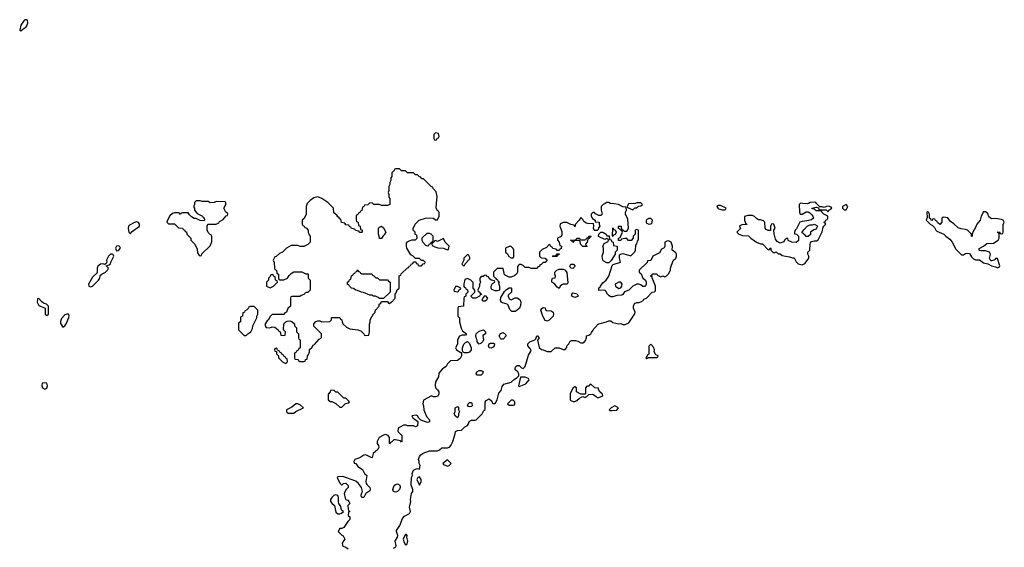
# Model space of a CAD drawing. Header units: inches. Extents: x 2701323 to 2964515, y 494916 to 722124.
# Tile 435 of 656: x 2847758 to 2857638, y 596550 to 601842. Entities that reach past the tile are written whole.
import ezdxf

# ---------------------------------------------------------------- set-up
doc = ezdxf.new("R2010")
doc.units = ezdxf.units.IN
doc.header["$MEASUREMENT"] = 0
for name, color, linetype in [('C8549', 7, 'Continuous'), ('C8559', 7, 'Continuous'), ('C8640', 7, 'Continuous'), ('C8650', 7, 'Continuous')]:
    doc.layers.add(name, color=color, linetype=linetype)

msp = doc.modelspace()

# ---------------------------------------------------------------- linework, layer by layer
at = {"layer": 'C8549', "color": 2, "elevation": 2}
for points in [[(2849512.3, 600000), (2849511.6, 599988.4), (2849502, 599970), (2849511.3, 599951.3), (2849512, 599930), (2849539.6, 599899.6), (2849594, 599870), (2849598, 599858), (2849610, 599854), (2849614, 599830), (2849610, 599826), (2849570, 599828), (2849527.3, 599847.3), (2849508.7, 599848.7), (2849483.1, 599863.1), (2849463.1, 599883.1), (2849450, 599906), (2849390, 599906), (2849378, 599902), (2849370, 599888), (2849362, 599902), (2849350, 599906), (2849310, 599906), (2849290, 599898), (2849265.4, 599874.6), (2849242, 599830), (2849234, 599810), (2849250, 599794), (2849310, 599794), (2849350, 599754), (2849391.6, 599751.6), (2849398, 599738), (2849412.7, 599732.7), (2849418, 599718), (2849432.7, 599712.7), (2849434, 599690), (2849474, 599650), (2849474, 599630), (2849514, 599590), (2849539.6, 599539.6), (2849543.6, 599503.6), (2849558, 599478), (2849570, 599474), (2849582, 599478), (2849587.3, 599492.7), (2849670, 599574), (2849687.3, 599612.7), (2849687.3, 599667.3), (2849682, 599682), (2849670, 599686), (2849648.9, 599708.9), (2849638, 599730), (2849638, 599770), (2849647.3, 599792.7), (2849730, 599792), (2849755.3, 599804.7), (2849763.1, 599816.9), (2849800.4, 599839.6), (2849830, 599874), (2849842, 599878), (2849846, 599890), (2849842, 599902), (2849826, 599910), (2849808, 599950), (2849826, 599990), (2849826, 600000)], [(2850000, 598902.7), (2849998, 598902), (2849994, 598870), (2849978, 598862), (2849974, 598850), (2849974, 598810), (2849958, 598802), (2849954, 598790), (2849954, 598730), (2850000, 598684)]]:
    msp.add_lwpolyline(points, dxfattribs=at)
for points in [[(2848930, 599814), (2848910, 599809.2), (2848858.8, 599781.2), (2848851, 599770), (2848846.4, 599746.4), (2848852, 599712), (2848870, 599694), (2848878, 599710), (2848959, 599770), (2848961.2, 599790), (2848950, 599808.7)], [(2848752.7, 599572.7), (2848728, 599572), (2848718, 599550), (2848724.7, 599530), (2848730, 599524.7), (2848750, 599526), (2848768.7, 599550), (2848763.1, 599563.1)], [(2848670, 599489.2), (2848648.7, 599471.3), (2848630.7, 599430), (2848631.6, 599408.4), (2848624.7, 599395.3), (2848612.7, 599387.3), (2848593.2, 599393.2), (2848570, 599389), (2848541, 599370), (2848536, 599350), (2848536, 599304), (2848490, 599259), (2848448, 599190), (2848450.9, 599170.9), (2848470, 599161), (2848490, 599170.8), (2848549.2, 599230), (2848561.2, 599250), (2848564.7, 599275.3), (2848586, 599294), (2848618, 599310), (2848638, 599330), (2848648, 599350), (2848627.3, 599372.7), (2848656.4, 599383.6), (2848670, 599394), (2848673.2, 599410), (2848701.2, 599470), (2848699.3, 599479.3), (2848690, 599488.7)], [(2847950, 599046), (2847938, 599042), (2847934, 599010), (2847950, 598974), (2848014, 598950), (2848014, 598890), (2848030, 598874), (2848046, 598890), (2848046, 598970), (2848026, 598990), (2847998, 598998), (2847975.3, 599015.3)], [(2848230, 598888.7), (2848210, 598882), (2848176, 598844), (2848166, 598814), (2848166.8, 598793.2), (2848190, 598758), (2848210, 598771), (2848225.2, 598790), (2848250, 598854), (2848253.6, 598873.6), (2848248, 598888)], [(2848010, 598201.2), (2847984.5, 598195.5), (2847978.8, 598170), (2847988, 598148), (2848010, 598136), (2848030, 598146), (2848036, 598170), (2848030, 598195.3)]]:
    msp.add_lwpolyline(points, close=True, dxfattribs=at)
at = {"layer": 'C8559', "color": 2, "elevation": 2}
for points in [[(2850643.9, 600000), (2850642, 599998), (2850632, 599970), (2850632, 599890), (2850612.7, 599847.3), (2850594, 599830), (2850594, 599790), (2850598, 599778), (2850612.7, 599772.7), (2850618, 599758), (2850632.7, 599752.7), (2850654, 599730), (2850654, 599710), (2850663.6, 599683.6), (2850674, 599670), (2850674, 599610), (2850650, 599586), (2850610, 599566), (2850572.7, 599567.3), (2850550, 599578), (2850483.6, 599576.4), (2850434, 599550), (2850394, 599510), (2850363.6, 599496.4), (2850330, 599466), (2850318, 599462), (2850302, 599430), (2850312.7, 599407.3), (2850314, 599350), (2850318, 599338), (2850334, 599330), (2850338, 599298), (2850354, 599290), (2850354, 599250), (2850358, 599238), (2850370, 599234), (2850410, 599234), (2850446, 599250), (2850463.1, 599276.9), (2850483.1, 599296.9), (2850510, 599314), (2850590, 599312), (2850630, 599294), (2850650, 599294), (2850654, 599290), (2850654, 599250), (2850674, 599230), (2850674, 599130), (2850650, 599106), (2850630, 599106), (2850610, 599086), (2850583.6, 599076.4), (2850570, 599066), (2850490, 599066), (2850478, 599062), (2850474, 599050), (2850474, 598970), (2850450, 598946), (2850434, 598910), (2850418, 598902), (2850410, 598886), (2850290, 598886), (2850270, 598866), (2850251.3, 598828.7), (2850239.6, 598820.4), (2850222, 598790), (2850222, 598770), (2850230, 598754), (2850267.3, 598752.7), (2850290, 598762), (2850319.6, 598759.6), (2850352.7, 598732.7), (2850358, 598718), (2850372.7, 598712.7), (2850378, 598678), (2850410, 598674), (2850422, 598678), (2850426, 598710), (2850406, 598730), (2850408.4, 598791.6), (2850427.3, 598812.7), (2850440.4, 598819.6), (2850470, 598822), (2850490, 598814), (2850514, 598790), (2850514, 598770), (2850534, 598750), (2850534, 598710), (2850554, 598690), (2850554, 598650), (2850558, 598638), (2850574, 598630), (2850574, 598550), (2850558, 598542), (2850552.7, 598527.3), (2850538, 598522), (2850532.7, 598507.3), (2850518, 598502), (2850514, 598490), (2850514, 598450), (2850518, 598438), (2850552.7, 598432.7), (2850558, 598418), (2850570, 598414), (2850610, 598414), (2850622, 598418), (2850627.3, 598432.7), (2850642, 598438), (2850646, 598470), (2850656.4, 598483.6), (2850666, 598510), (2850667.3, 598532.7), (2850690, 598554), (2850702, 598578), (2850714.6, 598585.4), (2850763.1, 598636.9), (2850786, 598650), (2850786, 598690), (2850708.4, 598768.4), (2850708.4, 598791.6), (2850730, 598814), (2850750, 598822), (2850770, 598822), (2850790, 598812), (2850870, 598814), (2850886, 598830), (2850886, 598850), (2850890, 598854), (2850970, 598854), (2850978, 598838), (2850991.6, 598831.6), (2850992.7, 598812.7), (2851002, 598790), (2851036.9, 598756.9), (2851070, 598742), (2851151.1, 598731.1), (2851179.6, 598719.6), (2851212.7, 598692.7), (2851218, 598678), (2851230, 598674), (2851262, 598678), (2851267.3, 598712.7), (2851268.4, 598788.4), (2851275.3, 598810), (2851275.3, 598830), (2851308.4, 598891.6), (2851326, 598910), (2851327.3, 598932.7), (2851342, 598938), (2851347.3, 598952.7), (2851366, 598970), (2851366, 598990), (2851382, 598998), (2851390, 599014), (2851450, 599014), (2851458, 598998), (2851470, 598994), (2851487.3, 599012.7), (2851502, 599018), (2851507.3, 599032.7), (2851526, 599050), (2851526, 599090), (2851536.4, 599103.6), (2851547.3, 599132.7), (2851566, 599150), (2851567.3, 599272.7), (2851582, 599278), (2851587.3, 599292.7), (2851650, 599354), (2851662, 599358), (2851666, 599370), (2851682, 599378), (2851686, 599390), (2851702, 599398), (2851710, 599414), (2851732.7, 599412.7), (2851738, 599398), (2851752.7, 599392.7), (2851758, 599378), (2851770, 599374), (2851790, 599374), (2851807.3, 599392.7), (2851822, 599398), (2851826, 599410), (2851810, 599426), (2851790, 599426), (2851770, 599446), (2851730, 599446), (2851706, 599470), (2851684, 599484), (2851642, 599550), (2851638, 599570), (2851640.4, 599599.6), (2851650, 599614), (2851660.4, 599619.6), (2851692.7, 599632.7), (2851730, 599634), (2851746, 599650), (2851742, 599682), (2851727.3, 599687.3), (2851726, 599710), (2851706, 599730), (2851707.3, 599747.3), (2851728, 599790), (2851768, 599830), (2851829.5, 599850.5), (2851870, 599854.8), (2851911, 599851), (2851930, 599834), (2851950, 599834), (2851968, 599870), (2851967.3, 599907.3), (2851962, 599922), (2851950, 599926), (2851936.4, 599956.4), (2851941.1, 600000)], [(2851264, 600000), (2851250, 599986), (2851218, 599982), (2851212.7, 599967.3), (2851198, 599962), (2851192.7, 599927.3), (2851178, 599922), (2851172.7, 599907.3), (2851158, 599902), (2851152.7, 599887.3), (2851138, 599882), (2851134, 599870), (2851134, 599830), (2851138, 599818), (2851154, 599810), (2851158, 599778), (2851174, 599770), (2851178, 599738), (2851194, 599730), (2851194, 599710), (2851190, 599706), (2851170, 599706), (2851162, 599722), (2851127.3, 599727.3), (2851122, 599742), (2851087.3, 599747.3), (2851082, 599762), (2851067.3, 599767.3), (2851062, 599782), (2851030, 599786), (2851022, 599802), (2850987.3, 599807.3), (2850982, 599842), (2850970, 599846), (2850962, 599862), (2850950, 599866), (2850940.4, 599880.4), (2850910, 599906), (2850908, 599950), (2850858.6, 600000)], [(2853634, 600000), (2853614, 599990), (2853592.7, 599967.3), (2853591.3, 599930), (2853602, 599890), (2853590, 599878), (2853570, 599878), (2853536.4, 599896.4), (2853527.3, 599907.3), (2853510, 599908), (2853492, 599890), (2853492, 599870), (2853506.4, 599846.4), (2853531.3, 599831.3), (2853534, 599814), (2853574, 599810), (2853572, 599790), (2853578, 599770), (2853566, 599754), (2853562, 599738), (2853552, 599728), (2853530, 599728), (2853520.2, 599740.2), (2853515.3, 599750), (2853519, 599770), (2853516.4, 599796.4), (2853470, 599795.3), (2853442, 599802), (2853419, 599819), (2853410, 599838), (2853390, 599858), (2853372, 599830), (2853334, 599790), (2853330, 599766), (2853322, 599782), (2853288.4, 599788.4), (2853247.3, 599807.3), (2853210, 599808), (2853190, 599798), (2853182, 599790), (2853178, 599770), (2853196.9, 599716.9), (2853196.9, 599683.1), (2853190, 599666), (2853154, 599650), (2853154, 599630), (2853171.6, 599611.6), (2853178, 599578), (2853194, 599570), (2853190, 599546), (2853178, 599542), (2853170, 599526), (2853150, 599526), (2853142, 599542), (2853108.4, 599548.4), (2853102, 599562), (2853087.3, 599567.3), (2853082, 599582), (2853070, 599586), (2853043.6, 599556.4), (2853002, 599538), (2852974, 599510), (2852974, 599470), (2852990, 599454), (2853031.6, 599451.6), (2853052, 599432), (2853030, 599406), (2853010, 599406), (2852990, 599386), (2852978, 599382), (2852972.7, 599367.3), (2852958, 599362), (2852950, 599348), (2852890, 599346), (2852870, 599358), (2852830, 599358), (2852810, 599378), (2852790, 599386), (2852770, 599386), (2852752.7, 599367.3), (2852752, 599310), (2852742, 599290), (2852725.4, 599274.6), (2852690, 599258), (2852670, 599258), (2852622, 599282), (2852610, 599346), (2852550, 599348), (2852514, 599310), (2852514, 599270), (2852534, 599250), (2852538, 599238), (2852552.7, 599232.7), (2852558, 599218), (2852574, 599210), (2852562, 599198), (2852572, 599170), (2852571, 599129), (2852550, 599122), (2852530, 599122), (2852496.4, 599136.4), (2852488.4, 599148.4), (2852488, 599170), (2852503.1, 599196.9), (2852526, 599210), (2852522, 599222), (2852488.4, 599228.4), (2852467.3, 599247.3), (2852462, 599262), (2852447.3, 599267.3), (2852438, 599278), (2852423.6, 599276.4), (2852410, 599266), (2852390, 599266), (2852374, 599250), (2852374, 599230), (2852382, 599210), (2852372, 599190), (2852371.6, 599168.4), (2852354, 599130), (2852358, 599118), (2852370, 599114), (2852378, 599098), (2852390, 599094), (2852392.7, 599087.3), (2852378, 599082), (2852372, 599068), (2852334, 599050), (2852306, 599050), (2852286, 599070), (2852326, 599110), (2852326, 599130), (2852308, 599150), (2852307.3, 599207.3), (2852286, 599230), (2852250, 599246), (2852225.4, 599234.6), (2852214, 599190), (2852214, 599170), (2852218, 599158), (2852232.7, 599152.7), (2852238, 599138), (2852252.7, 599132.7), (2852254, 599110), (2852234, 599090), (2852234, 599070), (2852218, 599062), (2852214, 599050), (2852212, 598970), (2852158, 598962), (2852154, 598950), (2852154, 598870), (2852171.1, 598851.1), (2852171.3, 598810), (2852187.1, 598747.1), (2852202.8, 598722.8), (2852242, 598690), (2852230, 598678), (2852196.4, 598676.4), (2852170, 598668.7), (2852151, 598630), (2852151.1, 598588.9), (2852132, 598550), (2852142, 598530), (2852184.7, 598504.7), (2852192.7, 598492.7), (2852191.1, 598471.1), (2852176.3, 598443.7), (2852150, 598424), (2852081, 598419), (2852052, 598390), (2852036.9, 598363.1), (2851999.6, 598340.4), (2851963.6, 598296.4), (2851959.6, 598260.4), (2851932, 598210), (2851926.8, 598173.2), (2851931.3, 598150), (2851952, 598130), (2851964.7, 598110), (2851964.7, 598090), (2851954.8, 598065.2), (2851930, 598058), (2851910, 598058), (2851890, 598068), (2851810, 598026), (2851804.7, 597990), (2851811.6, 597968.4), (2851812.7, 597927.3), (2851840.5, 597860.5), (2851871, 597830), (2851871.3, 597810), (2851850, 597801.2), (2851784, 597824), (2851764, 597844), (2851750, 597868), (2851735.5, 597875.5), (2851694, 597870), (2851702, 597850), (2851751.6, 597811.6), (2851751.1, 597768.9), (2851730, 597758), (2851710, 597768), (2851650, 597768), (2851634.6, 597774.6), (2851610, 597775.3), (2851556, 597744), (2851551, 597710), (2851573, 597693), (2851591, 597670), (2851594, 597610), (2851590, 597606), (2851578, 597618), (2851530, 597628), (2851512.7, 597627.3), (2851492.7, 597607.3), (2851478, 597602), (2851470, 597588.7), (2851468, 597650), (2851455.3, 597670), (2851430, 597682), (2851410, 597675.3), (2851364.7, 597650), (2851344.7, 597610), (2851344.7, 597590), (2851358, 597570), (2851361, 597550), (2851350.5, 597529.5), (2851304.7, 597490), (2851294, 597450), (2851290, 597448), (2851230, 597479), (2851210, 597474), (2851170, 597449), (2851122, 597430), (2851112, 597410), (2851114, 597394), (2851131.1, 597391.1), (2851150, 597362), (2851198, 597330), (2851218, 597290), (2851242, 597270), (2851230.8, 597210), (2851234.8, 597190), (2851239.8, 597179.8), (2851270.8, 597150.8), (2851275.3, 597135.3), (2851270, 597118), (2851232, 597090), (2851210.9, 597049.1), (2851190, 597048), (2851184.7, 597064.7), (2851188.7, 597090), (2851198, 597110), (2851189, 597150), (2851159, 597190), (2851131.9, 597211.9), (2851000.4, 597260.4), (2850950, 597258), (2850942, 597250), (2850970, 597194), (2850990, 597174), (2851008.7, 597191.3), (2851030, 597194), (2851054, 597170), (2851054, 597150), (2851030, 597128), (2851014.8, 597090), (2851023.5, 597043.5), (2851031, 597031), (2851050, 597022), (2851062, 597010), (2851071.3, 596990), (2851052, 596970), (2851052.7, 596932.7), (2851058, 596918), (2851072, 596910), (2851058, 596902), (2851054, 596870), (2851070, 596854), (2851071.3, 596830), (2851050, 596808.7), (2851010.7, 596749.3), (2850990, 596739), (2850970, 596738), (2850954, 596710), (2850990, 596671.3), (2851004.7, 596664.7), (2851022, 596630), (2851010, 596618), (2850994.8, 596590), (2850996, 596570), (2851001.4, 596561.4), (2851030.5, 596550.5), (2851053.7, 596533.7)], [(2851472.5, 600000), (2851472.7, 599987.3), (2851450, 599978), (2851390, 599978), (2851367.3, 599987.3), (2851310, 599988), (2851303.1, 600000)], [(2851510, 596542), (2851528.4, 596551.6), (2851535.3, 596564.7), (2851525.2, 596610), (2851549, 596650), (2851554, 596670), (2851538, 596710), (2851540.4, 596719.6), (2851574, 596770), (2851600.2, 596839.8), (2851619, 596861), (2851668, 596890), (2851679, 596910), (2851669.1, 596950.9), (2851681.2, 597010), (2851679.3, 597030), (2851689.2, 597090), (2851704, 597110), (2851702, 597130), (2851685.6, 597174.4), (2851688, 597250), (2851698, 597270), (2851695.3, 597290), (2851710, 597322), (2851730, 597334), (2851750, 597342), (2851770, 597334), (2851778, 597370), (2851766, 597390), (2851768, 597410), (2851759, 597430), (2851770, 597462), (2851782, 597478), (2851807, 597493), (2851870, 597516.3), (2851950, 597518.8), (2851970, 597526), (2851992.9, 597547.1), (2852050, 597546.8), (2852070, 597556), (2852084, 597570), (2852104, 597610), (2852127.3, 597687.3), (2852130, 597712), (2852150, 597722), (2852190, 597724.7), (2852223.2, 597756.8), (2852250, 597772), (2852262, 597790), (2852268.9, 597811.1), (2852290, 597824.7), (2852330, 597826), (2852338, 597830), (2852398, 597890), (2852416.4, 597923.6), (2852427.3, 597932.7), (2852427.3, 598007.3), (2852438, 598022), (2852470, 598038), (2852495.3, 598015.3), (2852498, 597998), (2852510, 597992), (2852530, 597994), (2852548.7, 598030), (2852565.6, 598094.4), (2852590, 598122), (2852598, 598162), (2852615.3, 598184.7), (2852690, 598204.7), (2852722, 598238), (2852750, 598252), (2852768, 598270), (2852768, 598290), (2852758, 598310), (2852728.7, 598330), (2852728.9, 598351.1), (2852736.4, 598363.6), (2852750, 598374), (2852770, 598372), (2852794, 598350), (2852810, 598342), (2852830, 598362), (2852862.7, 598477.3), (2852884, 598510), (2852888.7, 598530), (2852855.3, 598570), (2852855.3, 598590), (2852878, 598610), (2852928.7, 598631.3), (2852938, 598642), (2852948, 598670), (2852954, 598670), (2852971.3, 598651.3), (2852952.7, 598627.3), (2852970, 598554), (2852992.7, 598532.7), (2853010, 598532), (2853050, 598514), (2853090, 598514), (2853130, 598552), (2853170, 598552), (2853210, 598534), (2853230, 598534), (2853247.3, 598552.7), (2853248, 598570), (2853268, 598590), (2853283.1, 598616.9), (2853296.4, 598623.6), (2853336.4, 598623.6), (2853358.8, 598618.8), (2853390, 598602), (2853410, 598602), (2853426, 598610), (2853436.4, 598623.6), (2853446, 598650), (2853446, 598670), (2853470, 598678), (2853488, 598690), (2853494.6, 598705.4), (2853513.6, 598726.4), (2853518, 598742), (2853548, 598770), (2853555.3, 598784.7), (2853568.4, 598791.6), (2853646, 598810), (2853670, 598822), (2853690, 598822), (2853710, 598806), (2853770, 598792), (2853790, 598794), (2853810, 598784.7), (2853834.6, 598785.4), (2853870, 598802), (2853928.9, 598891.1), (2853935.3, 598910), (2853917.2, 598950), (2853917.2, 598970), (2853926, 598994), (2853950, 599006), (2853974, 599006), (2853990, 599012), (2854012.9, 599027.1), (2854021.2, 599038.8), (2854046, 599050), (2854106, 599110), (2854127.3, 599112.7), (2854138, 599122), (2854138, 599170), (2854106, 599254), (2854106, 599266), (2854094, 599266), (2854088, 599272), (2854102, 599278), (2854110, 599294), (2854150, 599294), (2854158, 599278), (2854190, 599262), (2854210, 599274), (2854230, 599262), (2854246, 599270), (2854270, 599294), (2854288, 599330), (2854288, 599350), (2854314.6, 599425.4), (2854342, 599450), (2854348.7, 599470), (2854348.7, 599490), (2854343.1, 599503.1), (2854306, 599530), (2854308, 599570), (2854295.3, 599610), (2854270, 599624), (2854250, 599622), (2854232, 599610), (2854232.7, 599567.3), (2854224.7, 599555.3), (2854199.8, 599540.2), (2854176.9, 599503.1), (2854112, 599470), (2854092, 599428), (2854058, 599422), (2854052.7, 599407.3), (2853974, 599330), (2853974, 599310), (2853992.7, 599292.7), (2854012, 599250), (2854038, 599230), (2854044.7, 599210), (2854044.7, 599190), (2854042, 599178), (2854032.7, 599167.3), (2854010, 599166), (2853990, 599182), (2853970, 599188.7), (2853950, 599188.7), (2853910, 599168.7), (2853870, 599128), (2853826.4, 599113.6), (2853810, 599086), (2853799.6, 599080.4), (2853750, 599075.3), (2853710, 599062), (2853690, 599062), (2853672.7, 599072.7), (2853655.3, 599090), (2853640.4, 599120.4), (2853630, 599128), (2853570, 599126), (2853570, 599154), (2853582, 599158), (2853586, 599170), (2853610, 599202), (2853642, 599230), (2853668.7, 599270), (2853704, 599376), (2853714.6, 599385.4), (2853786, 599410), (2853775.3, 599450), (2853778, 599482), (2853788.4, 599491.6), (2853810, 599498), (2853890, 599474), (2853930, 599514), (2853938, 599530), (2853940.4, 599579.6), (2853950, 599594), (2853958, 599622), (2853967.3, 599632.7), (2853966, 599730), (2853950, 599738), (2853934, 599730), (2853934, 599690), (2853914, 599670), (2853914, 599650), (2853892.7, 599627.3), (2853868.4, 599628.4), (2853850, 599646), (2853830, 599648), (2853798, 599642), (2853790, 599626), (2853768, 599628), (2853766, 599650), (2853782, 599658), (2853806, 599710), (2853802, 599722), (2853786, 599730), (2853782, 599742), (2853767.3, 599747.3), (2853766, 599770), (2853794, 599770), (2853798, 599738), (2853810, 599734), (2853822, 599722), (2853850, 599722), (2853866, 599750), (2853860.4, 599840.4), (2853838, 599890), (2853838, 599910), (2853848, 599930), (2853842, 599962), (2853810, 599966), (2853767.3, 599987.3), (2853723.6, 599996.4), (2853690, 599998), (2853686, 600000)], [(2853935, 600000), (2853930, 599998), (2853866, 599994), (2853854, 599970), (2853858, 599958), (2853910, 599934), (2853930, 599954), (2853950, 599954), (2853967.3, 599972.7), (2853990, 599974), (2854006, 599990), (2853996, 600000)], [(2855588, 600000), (2855578, 599990), (2855582.8, 599910), (2855590, 599892), (2855610, 599892), (2855650, 599914), (2855670, 599914), (2855686, 599906), (2855706.4, 599886.4), (2855718, 599870), (2855722, 599850), (2855704.7, 599835.3), (2855656.9, 599823.1), (2855610, 599819), (2855586, 599810), (2855554.4, 599745.6), (2855538, 599730), (2855532, 599710), (2855534, 599694), (2855551.6, 599691.6), (2855572, 599672), (2855572, 599628), (2855550, 599608), (2855506, 599610), (2855468.7, 599628.7), (2855466, 599646), (2855450, 599648), (2855432, 599630), (2855424.7, 599615.3), (2855396.9, 599603.1), (2855390, 599602), (2855358, 599618), (2855342, 599642), (2855327.3, 599692.7), (2855326, 599730), (2855337.2, 599750), (2855326, 599790), (2855315.3, 599795.3), (2855302, 599790), (2855292, 599770), (2855292.7, 599727.3), (2855270, 599728), (2855250, 599738), (2855238, 599750), (2855235.3, 599810), (2855223.1, 599823.1), (2855190, 599834), (2855170, 599835.3), (2855150, 599848), (2855130, 599868.7), (2855110, 599877.2), (2855063.5, 599876.5), (2855032, 599868), (2855031.3, 599830), (2855042, 599802), (2855054, 599790), (2855050, 599786), (2855010, 599788), (2854984.7, 599775.3), (2854982, 599770), (2854990, 599746), (2854954, 599710), (2854974, 599690), (2855010, 599678), (2855070, 599674), (2855094, 599650), (2855150, 599612), (2855190, 599594), (2855210, 599594), (2855270, 599534), (2855282, 599538), (2855290, 599554), (2855294, 599550), (2855294, 599530), (2855314, 599510), (2855330, 599502), (2855350, 599512), (2855370, 599494), (2855390, 599492), (2855410, 599478), (2855483.6, 599463.6), (2855512.7, 599452.7), (2855530, 599452), (2855550, 599414), (2855570, 599394), (2855610, 599384.7), (2855630, 599392), (2855639, 599401), (2855675.3, 599450), (2855678, 599470), (2855666, 599490), (2855666, 599510), (2855688, 599530), (2855688.7, 599590), (2855694.6, 599605.4), (2855703.1, 599616.9), (2855730, 599624.7), (2855754.6, 599625.4), (2855770, 599634), (2855810, 599714), (2855820.4, 599759.6), (2855827.3, 599772.7), (2855846, 599790), (2855842, 599802), (2855826, 599810), (2855842, 599818), (2855847.3, 599832.7), (2855862, 599838), (2855866, 599850), (2855866, 599870), (2855826, 599890), (2855806, 599910), (2855802, 599922), (2855790, 599926), (2855750, 599926), (2855730, 599946), (2855710, 599946), (2855706, 599950), (2855750, 599962), (2855774, 599954), (2855778, 599938), (2855790, 599934), (2855850, 599934), (2855870, 599914), (2855878, 599930), (2855906, 599950), (2855902, 599962), (2855873.2, 599973.2), (2855854, 599970), (2855830, 599958), (2855810, 599966), (2855786, 599966), (2855755.1, 600000)], [(2855671.8, 600000), (2855663.6, 599996.4), (2855616.3, 600000)], [(2850000, 598684), (2850010, 598674), (2850030, 598674), (2850046, 598690), (2850078, 598710), (2850094.6, 598745.4), (2850098, 598770), (2850138, 598850), (2850138, 598870), (2850148, 598890), (2850147.3, 598927.3), (2850110, 598966), (2850070, 598966), (2850058, 598962), (2850052.7, 598947.3), (2850032.7, 598927.3), (2850018, 598922), (2850012.7, 598907.3), (2850000, 598902.7)]]:
    msp.add_lwpolyline(points, dxfattribs=at)
for points in [[(2854790, 599979), (2854770, 599979), (2854752, 599970), (2854762, 599950), (2854770, 599944.7), (2854806, 599934), (2854830, 599934), (2854842, 599938), (2854846, 599950)], [(2856050, 599988), (2856014, 599970), (2856014, 599950), (2856030, 599934), (2856050, 599934), (2856068, 599970)], [(2857450, 599915.3), (2857430, 599915.3), (2857406.8, 599870), (2857396, 599830), (2857361, 599790), (2857350, 599758), (2857322, 599710), (2857314, 599690), (2857314, 599670), (2857310, 599668.7), (2857308, 599690), (2857268, 599730), (2857250, 599739), (2857204, 599744), (2857174, 599754), (2857130, 599795.3), (2857098, 599818), (2857070, 599853.2), (2857030, 599862), (2857021, 599859), (2857012, 599850), (2857012, 599810), (2856990, 599788.7), (2856967.3, 599807.3), (2856962, 599822), (2856947.3, 599827.3), (2856942, 599842), (2856930, 599846), (2856918, 599842), (2856912.7, 599827.3), (2856907.3, 599827.3), (2856902, 599842), (2856886, 599850), (2856886, 599890), (2856878, 599910), (2856870, 599914), (2856862, 599910), (2856863.6, 599856.4), (2856854, 599830), (2856894, 599790), (2856916.9, 599776.9), (2856936.9, 599756.9), (2856951.3, 599730), (2856961.4, 599721.4), (2857031.3, 599691.3), (2857051.3, 599670), (2857090, 599641), (2857116, 599610), (2857150, 599542), (2857202, 599490), (2857210, 599484.7), (2857230, 599484.7), (2857250, 599498), (2857270, 599501), (2857290, 599496), (2857310, 599462), (2857330, 599442), (2857350, 599434), (2857390, 599432), (2857430, 599404.7), (2857471.6, 599391.6), (2857510, 599372), (2857550, 599364.7), (2857570, 599352), (2857590, 599362), (2857594.6, 599374.6), (2857570, 599446), (2857550, 599446), (2857544.7, 599435.3), (2857534, 599430), (2857510, 599422), (2857504, 599424), (2857489, 599449), (2857498, 599490), (2857488.7, 599508.7), (2857450, 599522), (2857402, 599522), (2857390, 599526), (2857386, 599530), (2857387.3, 599547.3), (2857430, 599571.3), (2857462, 599598), (2857530, 599602), (2857578, 599630), (2857586, 599650), (2857586, 599690), (2857582, 599702), (2857568, 599710), (2857590, 599714), (2857598, 599698), (2857610, 599694), (2857622, 599698), (2857626, 599710), (2857627.3, 599787.3), (2857638, 599810), (2857628, 599830), (2857610, 599839), (2857550, 599849), (2857510, 599846), (2857483.1, 599863.1), (2857478, 599870), (2857475.3, 599890), (2857464.7, 599904.7)], [(2854090, 599848), (2854070, 599848), (2854050, 599838), (2854043.6, 599823.6), (2854045.4, 599805.4), (2854070, 599792), (2854090, 599794), (2854102, 599798), (2854108, 599830)], [(2851390, 599646), (2851367.3, 599647.3), (2851366, 599670), (2851358, 599690), (2851358, 599750), (2851370, 599762), (2851390, 599772), (2851410, 599754), (2851431.3, 599710), (2851416.9, 599683.1), (2851404.7, 599675.3)], [(2853710, 599666), (2853706, 599670), (2853710, 599754), (2853718, 599738), (2853732.7, 599732.7), (2853742, 599710), (2853732.7, 599687.3), (2853718, 599682)], [(2855650, 599666), (2855640.4, 599680.4), (2855607.3, 599707.3), (2855624.7, 599735.3), (2855664, 599776), (2855690, 599784.7), (2855714, 599786), (2855730, 599792), (2855758, 599778), (2855762, 599770), (2855754, 599750), (2855742, 599738), (2855726.4, 599733.6), (2855694, 599710), (2855691.6, 599688.4), (2855670, 599666)], [(2851870, 599698), (2851843.6, 599696.4), (2851794, 599650), (2851794, 599630), (2851802, 599610), (2851830, 599582), (2851850, 599574), (2851862, 599578), (2851866, 599590), (2851882, 599598), (2851890, 599614), (2851902, 599618), (2851906, 599630), (2851906, 599670), (2851886, 599690)], [(2852010, 599646), (2851950, 599618), (2851930, 599626), (2851918, 599622), (2851914, 599610), (2851898, 599602), (2851894, 599590), (2851898, 599578), (2851923.6, 599563.6), (2851952.7, 599552.7), (2852010, 599552), (2852050, 599534), (2852062, 599538), (2852066, 599570), (2852026, 599610)], [(2853450, 599566), (2853407.3, 599567.3), (2853386, 599590), (2853382, 599622), (2853370, 599626), (2853330, 599626), (2853318, 599622), (2853310, 599608), (2853302, 599622), (2853286, 599630), (2853327.3, 599632.7), (2853342, 599638), (2853348, 599652), (2853374, 599650), (2853378, 599638), (2853390, 599634), (2853430, 599634), (2853442, 599638), (2853446, 599650), (2853462, 599658), (2853468.4, 599671.6), (2853490, 599672), (2853492.7, 599667.3), (2853478, 599662), (2853470, 599646), (2853458, 599642), (2853452, 599610), (2853434, 599590), (2853438, 599578), (2853452, 599570)], [(2853670, 599402), (2853650, 599404), (2853619.3, 599419.3), (2853610, 599428.7), (2853602, 599470), (2853615.3, 599510), (2853615.3, 599550), (2853608.7, 599570), (2853624, 599596), (2853662, 599618), (2853666, 599630), (2853662, 599642), (2853650, 599646), (2853630, 599638), (2853566, 599666), (2853568.4, 599691.6), (2853588, 599712), (2853610, 599711.3), (2853642, 599690), (2853650, 599674), (2853672.7, 599672.7), (2853678, 599638), (2853692.7, 599632.7), (2853698, 599618), (2853714, 599610), (2853718, 599578), (2853754, 599570), (2853754, 599530), (2853734, 599510), (2853732, 599490), (2853694, 599426)], [(2852690, 599566), (2852670, 599566), (2852634, 599550), (2852634, 599510), (2852652.7, 599492.7), (2852665.4, 599465.4), (2852690, 599454), (2852710, 599454), (2852718, 599462), (2852718, 599530), (2852710, 599546)], [(2852250, 599486), (2852214, 599450), (2852214, 599430), (2852194, 599390), (2852210, 599374), (2852222, 599378), (2852227.3, 599392.7), (2852276.4, 599443.6), (2852276.4, 599456.4), (2852262, 599482)], [(2853110, 599466), (2853106, 599470), (2853110, 599474), (2853142, 599478), (2853150, 599494), (2853172.7, 599492.7), (2853172.7, 599487.3), (2853158, 599482), (2853150, 599466)], [(2851190, 599294), (2851290, 599294), (2851298, 599278), (2851312.7, 599272.7), (2851330, 599254), (2851350, 599254), (2851370, 599234), (2851450, 599234), (2851458, 599218), (2851474, 599210), (2851474, 599110), (2851410, 599046), (2851370, 599046), (2851356.4, 599056.4), (2851327.3, 599067.3), (2851308.4, 599068.4), (2851290, 599078), (2851270, 599078), (2851207.3, 599107.3), (2851188.4, 599108.4), (2851147.3, 599127.3), (2851130, 599128), (2851107.3, 599147.3), (2851086, 599150), (2851066, 599170), (2851062, 599182), (2851047.3, 599187.3), (2851046, 599210), (2851062, 599218), (2851067.3, 599232.7), (2851082, 599238), (2851087.3, 599272.7), (2851102, 599278), (2851107.3, 599292.7), (2851122, 599298), (2851127.3, 599312.7), (2851142, 599318), (2851150, 599334), (2851158, 599318), (2851172.7, 599312.7), (2851178, 599298)], [(2853250, 599188), (2853210, 599188.7), (2853196.9, 599183.1), (2853182, 599170), (2853170, 599146), (2853150, 599158), (2853128.4, 599188.4), (2853098, 599210), (2853098, 599230), (2853106, 599250), (2853130, 599254), (2853135.3, 599270), (2853128, 599290), (2853128, 599310), (2853148.9, 599331.1), (2853170, 599341), (2853210, 599341), (2853231.3, 599331.3), (2853247.1, 599307.1), (2853256.9, 599203.1)], [(2853310, 599348), (2853289, 599349), (2853278, 599370), (2853290, 599391.3), (2853314, 599390), (2853330, 599374), (2853331.3, 599370)], [(2850290, 599286), (2850278, 599282), (2850272.7, 599267.3), (2850254, 599250), (2850254, 599230), (2850234, 599210), (2850234, 599170), (2850270, 599154), (2850290, 599162), (2850306, 599170), (2850346, 599210), (2850342, 599222), (2850326, 599230), (2850322, 599262), (2850307.3, 599267.3), (2850302, 599282)], [(2852150, 599166), (2852130, 599166), (2852114, 599130), (2852118, 599118), (2852150, 599114), (2852162, 599118), (2852167.3, 599132.7), (2852182, 599138), (2852186, 599150)], [(2852690, 599031.3), (2852730, 599051.3), (2852750, 599051.3), (2852775.5, 599035.5), (2852786.8, 599010), (2852784.5, 598975.5), (2852774.8, 598950), (2852750, 598929), (2852730, 598914), (2852695.3, 598915.3), (2852674.6, 598934.6), (2852659, 598979), (2852650, 598988), (2852601.2, 599001.2), (2852589, 599009), (2852584, 599030), (2852585.6, 599054.4), (2852624, 599116), (2852643.1, 599136.9), (2852668.4, 599151.6), (2852690, 599154), (2852694, 599150), (2852692, 599110), (2852661, 599079), (2852658, 599070), (2852670, 599042)], [(2853770, 599208.7), (2853732, 599190), (2853738, 599170), (2853770, 599144.7), (2853790, 599152), (2853799, 599170), (2853802, 599190), (2853790, 599208)], [(2852410, 599018), (2852398, 599030), (2852407.3, 599052.7), (2852430, 599074), (2852452, 599050), (2852442, 599030), (2852430, 599018)], [(2853330, 599055.3), (2853304, 599064), (2853298, 599070), (2853298, 599090), (2853310, 599102), (2853350.7, 599090.7), (2853362, 599070), (2853350, 599062)], [(2853050, 598818), (2853030, 598826), (2853009, 598870), (2852988.7, 598930), (2852996.4, 598943.6), (2853010, 598954), (2853031.1, 598951.1), (2853032.7, 598932.7), (2853043.6, 598923.6), (2853090, 598921), (2853111.3, 598910), (2853116, 598890), (2853110.7, 598869.3), (2853070, 598828.7)], [(2852370, 598588), (2852348.7, 598610), (2852348.4, 598628.4), (2852341.2, 598641.2), (2852335.3, 598670), (2852338, 598690), (2852370, 598718), (2852410.8, 598730.8), (2852432, 598710), (2852432, 598690), (2852406, 598674), (2852411.3, 598630), (2852405.4, 598614.6), (2852390, 598598)], [(2852590, 598638), (2852583.1, 598643.1), (2852568, 598670), (2852584, 598696), (2852610, 598704.7), (2852631.1, 598691.1), (2852638, 598670), (2852610, 598638)], [(2850330, 598546), (2850318, 598542), (2850314, 598530), (2850318, 598518), (2850334, 598514), (2850334, 598490), (2850354, 598470), (2850354, 598450), (2850394, 598410), (2850430, 598394), (2850446, 598410), (2850442, 598442), (2850427.3, 598447.3), (2850422, 598462), (2850407.3, 598467.3), (2850402, 598482), (2850387.3, 598487.3), (2850382, 598502), (2850367.3, 598507.3), (2850362, 598522), (2850346, 598526), (2850342, 598542)], [(2852250, 598500.9), (2852222, 598502), (2852207.3, 598507.3), (2852200.2, 598520.2), (2852202, 598550), (2852213.2, 598586.8), (2852230, 598604.7), (2852250, 598614), (2852270, 598594), (2852287.7, 598550), (2852287.3, 598530), (2852270, 598506)], [(2852490, 598548.7), (2852468, 598550), (2852462, 598570), (2852468, 598590), (2852483.1, 598596.9), (2852510, 598598), (2852522, 598590), (2852518, 598570), (2852510, 598558)], [(2854090, 598586), (2854072.7, 598567.3), (2854072.7, 598492.7), (2854070, 598486), (2854058, 598482), (2854054, 598466), (2854050, 598466), (2854042, 598450), (2854050, 598444.7), (2854066, 598450), (2854066, 598454), (2854150, 598454), (2854162, 598458), (2854166, 598470), (2854142, 598482), (2854126, 598510), (2854128, 598530), (2854116.4, 598556.4)], [(2852350, 598278), (2852338, 598290), (2852346, 598310), (2852370, 598322), (2852390, 598322), (2852410, 598312), (2852402, 598290), (2852390, 598278)], [(2852830, 598257.2), (2852783.6, 598256.4), (2852762, 598170), (2852770, 598162), (2852835.3, 598190), (2852868.7, 598230), (2852862, 598242)], [(2853490, 598186), (2853478, 598182), (2853472.7, 598167.3), (2853450, 598166), (2853434, 598150), (2853434, 598090), (2853430, 598086), (2853390, 598086), (2853346, 598110), (2853346, 598150), (2853330, 598158), (2853310, 598146), (2853282, 598090), (2853282, 598030), (2853290, 598022), (2853312.7, 598012.7), (2853330, 598012), (2853350, 598022), (2853374.6, 598045.4), (2853400.4, 598059.6), (2853410, 598062), (2853430, 598054), (2853450, 598062), (2853470, 598082), (2853510, 598084.7), (2853543.6, 598063.6), (2853552, 598052), (2853570, 598051.3), (2853608, 598070), (2853607.3, 598087.3), (2853578, 598110), (2853566, 598134), (2853566, 598146), (2853528.4, 598148.4)], [(2850910, 598126), (2850878, 598122), (2850874, 598110), (2850852.7, 598087.3), (2850854, 598030), (2850872.7, 598012.7), (2850891.6, 598011.6), (2850931.6, 597991.6), (2850970, 597954), (2850990, 597954), (2851027.3, 597992.7), (2851062, 597998), (2851066, 598010), (2851030, 598046), (2851010, 598046), (2850950, 598106), (2850930, 598106)], [(2850550, 597988), (2850530, 597988), (2850490, 597955.3), (2850434, 597930), (2850434, 597910), (2850450, 597894), (2850510, 597894), (2850528.4, 597911.6), (2850606, 597950), (2850576.4, 597976.4)], [(2852150, 597848), (2852130, 597866), (2852118, 597890), (2852127.3, 597912.7), (2852128, 597950), (2852150, 597962), (2852162, 597950), (2852162, 597930), (2852172, 597910), (2852162, 597890), (2852162, 597870)], [(2852270, 597958), (2852250, 597966), (2852258, 597990), (2852270, 598002), (2852290, 598002), (2852296, 597996), (2852298, 597970), (2852290, 597962)], [(2852710, 598026), (2852690, 598026), (2852654, 597990), (2852670, 597974), (2852710, 597974), (2852722, 597978), (2852726, 597990), (2852726, 598010)], [(2853730, 597968.7), (2853692, 597950), (2853674, 597930), (2853682, 597922), (2853701, 597921), (2853750, 597926.8), (2853768, 597950)], [(2852050, 597426), (2852004.7, 597390), (2852010, 597382), (2852050, 597364.7), (2852066, 597370), (2852086, 597390)], [(2851770, 597258), (2851754, 597250), (2851742, 597230), (2851770, 597174), (2851788, 597210), (2851788, 597230)], [(2851530, 597102), (2851510, 597108.7), (2851502, 597130), (2851515.3, 597170), (2851530, 597181), (2851550, 597186), (2851573.2, 597173.2), (2851577.3, 597150), (2851570.6, 597129.4), (2851550, 597108.7)], [(2850925.4, 597074.6), (2850910, 597068.7), (2850891.3, 597050), (2850878, 597030), (2850878, 597010), (2850891, 596991), (2850918, 596970), (2850930, 596902), (2850950, 596884.7), (2850970, 596886), (2850988.4, 596891.6), (2851006, 596910), (2850990, 596918), (2850985.6, 596925.6), (2850979.3, 596959.3), (2850962, 596990), (2850957.2, 597010), (2850957.2, 597050), (2850950, 597068)], [(2851638, 596678), (2851630, 596678), (2851622, 596670), (2851606, 596630), (2851616.9, 596596.9), (2851630, 596574), (2851642, 596578), (2851653.2, 596610), (2851642, 596650), (2851646, 596670)]]:
    msp.add_lwpolyline(points, close=True, dxfattribs=at)
at = {"layer": 'C8640', "color": 2, "elevation": 2}
msp.add_lwpolyline([(2847830, 601842), (2847810, 601839), (2847798, 601830), (2847770, 601788), (2847758, 601738), (2847770, 601732), (2847790, 601746), (2847822, 601770), (2847830, 601782), (2847839.3, 601810), (2847836, 601836)], close=True, dxfattribs=at)
msp.add_lwpolyline([(2849826, 600000), (2849826, 600010), (2849816.4, 600016.4), (2849730, 600018), (2849710, 600008), (2849670, 600006), (2849650, 600018), (2849590, 600018), (2849570, 600026), (2849530, 600026), (2849512.7, 600007.3), (2849512.3, 600000)], dxfattribs=at)
at = {"layer": 'C8650', "color": 2, "elevation": 2}
msp.add_lwpolyline([(2851930, 600706), (2851914, 600690), (2851914, 600650), (2851918, 600638), (2851930, 600634), (2851942, 600638), (2851947.3, 600652.7), (2851962, 600658), (2851966, 600670), (2851962, 600702)], close=True, dxfattribs=at)
for points in [[(2851941.1, 600000), (2851948.7, 600070), (2851936.4, 600116.4), (2851906, 600150), (2851902, 600162), (2851890, 600166), (2851810, 600246), (2851790, 600246), (2851782, 600262), (2851770, 600266), (2851750, 600286), (2851730, 600286), (2851710, 600306), (2851650, 600306), (2851630, 600326), (2851590, 600326), (2851570, 600346), (2851530, 600346), (2851518, 600342), (2851514, 600330), (2851492.7, 600307.3), (2851492, 600270), (2851483.6, 600256.4), (2851482, 600230), (2851472, 600210), (2851471.6, 600188.4), (2851462, 600170), (2851462, 600130), (2851454, 600110), (2851462, 600090), (2851463.6, 600063.6), (2851472, 600050), (2851472.5, 600000)], [(2850858.6, 600000), (2850848.7, 600010), (2850790, 600049), (2850750, 600064), (2850710, 600055.3), (2850672, 600030), (2850643.9, 600000)], [(2855755.1, 600000), (2855746, 600010), (2855730, 600013.2), (2855690, 600008), (2855671.8, 600000)], [(2851303.1, 600000), (2851302, 600002), (2851270, 600006), (2851264, 600000)], [(2853686, 600000), (2853670, 600008), (2853650, 600008), (2853634, 600000)], [(2853996, 600000), (2853990, 600006), (2853950, 600006), (2853935, 600000)], [(2855616.3, 600000), (2855590, 600002), (2855588, 600000)]]:
    msp.add_lwpolyline(points, dxfattribs=at)

doc.saveas('drawing.dxf')
